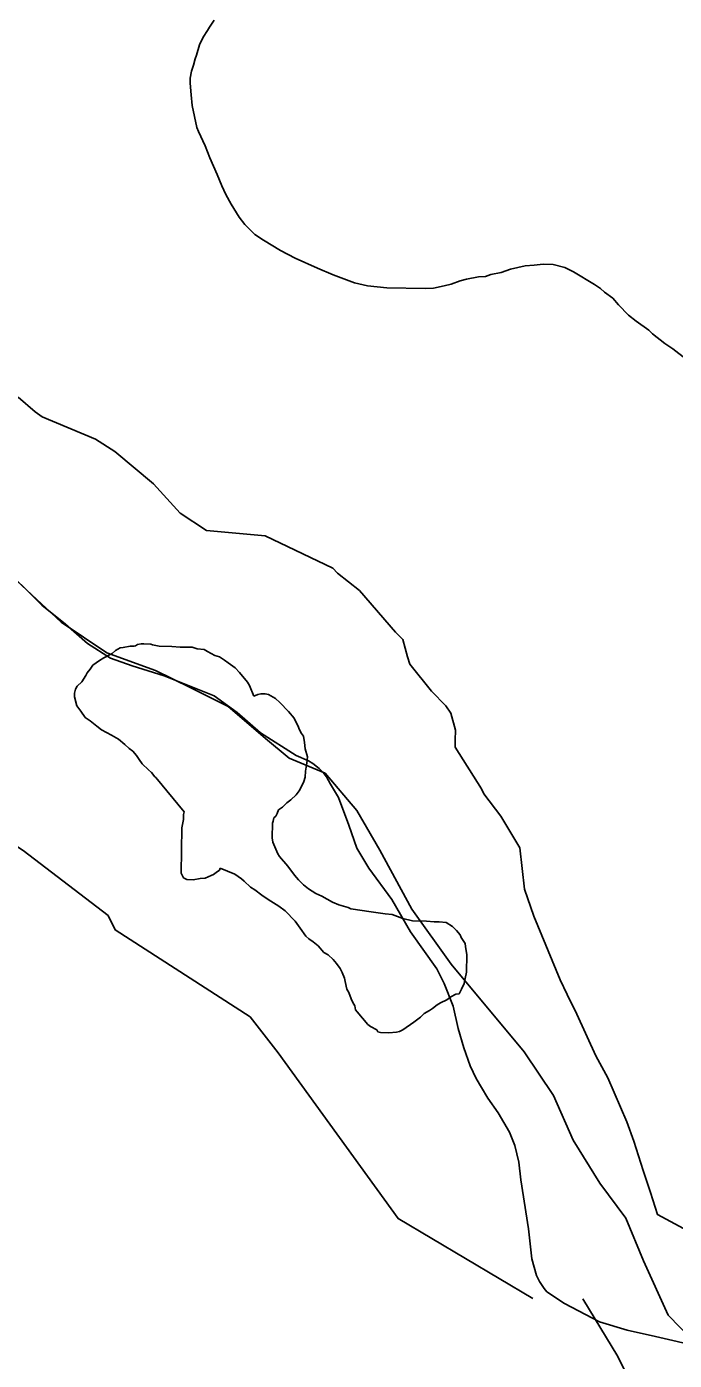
# Model space of a CAD drawing. Extents: x 3192986 to 3230865, y 867483 to 892886.
# Drawn here: x 3213899 to 3214907, y 886481 to 888554 of the extents above; entities that cross this region are included whole.
import ezdxf

# ---------------------------------------------------------------- set-up
doc = ezdxf.new("R2010")
doc.units = 0
for name, color, linetype in [('V-ROAD-CNTR', 7, 'Continuous'), ('V-SITE-VEGE', 7, 'Continuous'), ('V-TOPO-SHOR', 7, 'Continuous')]:
    doc.layers.add(name, color=color, linetype=linetype)

msp = doc.modelspace()

# ---------------------------------------------------------------- linework, layer by layer
at = {"layer": 'V-ROAD-CNTR'}
for points in [[(3213857, 887719.5), (3213923, 887655.1), (3213959.8, 887625.1), (3213994, 887595.1), (3214029.8, 887572.6), (3214063.7, 887560.7), (3214113.3, 887545.2), (3214190.9, 887514), (3214227, 887488.2), (3214263, 887456.6), (3214318.9, 887421.4), (3214337.8, 887412.8), (3214344.6, 887409), (3214354.5, 887400.9), (3214360.8, 887394.7), (3214366, 887388), (3214372.1, 887376.7), (3214384.3, 887356.2), (3214400.6, 887313.1), (3214412.9, 887277), (3214432, 887246), (3214467.3, 887197.4), (3214496.6, 887147.2), (3214537.8, 887089.6), (3214549, 887066.8), (3214562.7, 887031.6), (3214570.7, 886996.7), (3214579.8, 886967.1), (3214589.5, 886939), (3214598.8, 886919.2), (3214606.8, 886905.3), (3214616.7, 886888.5), (3214633.2, 886866), (3214650.7, 886835.6), (3214658.8, 886815), (3214665, 886789.4), (3214668.1, 886761.5), (3214680.3, 886685.6), (3214685.1, 886638.8), (3214692.5, 886612.8), (3214697.3, 886603.7), (3214704.7, 886592.7), (3214708.8, 886587.9), (3214736.3, 886569.4), (3214790.8, 886541.1), (3214833.6, 886528), (3214877.8, 886518), (3214947.4, 886502.4)], [(3213884.1, 887692.8), (3213953, 887628.7), (3214024.3, 887580.7), (3214099.7, 887553.1), (3214153.6, 887527.1), (3214213, 887497.2), (3214271, 887447.7), (3214307.9, 887417), (3214363.6, 887393.8), (3214413, 887335.6), (3214448.9, 887274), (3214498.6, 887182.3), (3214559.7, 887097), (3214673.3, 886960.8), (3214718.9, 886893), (3214749.6, 886823.5), (3214791.4, 886756.3), (3214831.5, 886702.4), (3214859.1, 886635.8), (3214897.3, 886551.6), (3214934.5, 886513.5)]]:
    msp.add_lwpolyline(points, dxfattribs=at)
at = {"layer": 'V-SITE-VEGE'}
for p, q in [((3214191.1, 888564.2), (3214183.6, 888553.3)), ((3214174.2, 888537.8), (3214168.5, 888525.9)), ((3214180.7, 888547.8), (3214174.2, 888537.8)), ((3214183.6, 888553.3), (3214180.7, 888547.8)), ((3214168.5, 888525.9), (3214163.6, 888509.5)), ((3214161.7, 888504), (3214158.8, 888493.9)), ((3214163.6, 888509.5), (3214161.7, 888504)), ((3214155.9, 888484.8), (3214154, 888473.8)), ((3214158.8, 888493.9), (3214155.9, 888484.8)), ((3214154, 888473.8), (3214153.8, 888466.4)), ((3214153.8, 888466.4), (3214155.4, 888448.1)), ((3214155.4, 888448.1), (3214157, 888431.5)), ((3214157, 888431.5), (3214163.9, 888397.4)), ((3214163.9, 888397.4), (3214166.5, 888390.9)), ((3214166.5, 888390.9), (3214177.2, 888368.8)), ((3214177.2, 888368.8), (3214184.3, 888350.3)), ((3214184.3, 888350.3), (3214195.9, 888324.4)), ((3214195.9, 888324.4), (3214203, 888306.8)), ((3214203, 888306.8), (3214209.2, 888293)), ((3214209.2, 888293), (3214217.3, 888278.2)), ((3214217.3, 888278.2), (3214229.8, 888257.8)), ((3214229.8, 888257.8), (3214238.9, 888246.6)), ((3214238.9, 888246.6), (3214254.3, 888230.8)), ((3214254.3, 888230.8), (3214267.9, 888222.3)), ((3214267.9, 888222.3), (3214294.3, 888206.3)), ((3214294.3, 888206.3), (3214317.1, 888194.1)), ((3214317.1, 888194.1), (3214351.8, 888178.9)), ((3214689, 888183.2), (3214702.8, 888184.9)), ((3214702.8, 888184.9), (3214718.4, 888184.6)), ((3214351.8, 888178.9), (3214376.4, 888168.4)), ((3214376.4, 888168.4), (3214409.3, 888156)), ((3214583.9, 888161.8), (3214602.4, 888165.2)), ((3214602.4, 888165.2), (3214613.4, 888165.9)), ((3214613.4, 888165.9), (3214621.7, 888168.6)), ((3214621.7, 888168.6), (3214637.4, 888172)), ((3214637.4, 888172), (3214652.1, 888177.3)), ((3214652.1, 888177.3), (3214675.2, 888182.5)), ((3214675.2, 888182.5), (3214689, 888183.2)), ((3214718.4, 888184.6), (3214736.7, 888179.8)), ((3214736.7, 888179.8), (3214750.4, 888173.1)), ((3214750.4, 888173.1), (3214783.1, 888153.4)), ((3214409.3, 888156), (3214429.5, 888151.1)), ((3214429.5, 888151.1), (3214459.7, 888147.9)), ((3214459.7, 888147.9), (3214519.4, 888147.1)), ((3214519.4, 888147.1), (3214532.3, 888147.8)), ((3214532.3, 888147.8), (3214548.9, 888151.2)), ((3214548.9, 888151.2), (3214559.9, 888153.8)), ((3214559.9, 888153.8), (3214573.8, 888159.1)), ((3214573.8, 888159.1), (3214583.9, 888161.8)), ((3214783.1, 888153.4), (3214792.2, 888146.8)), ((3214792.2, 888146.8), (3214798.6, 888141.2)), ((3214798.6, 888141.2), (3214811.3, 888131.9)), ((3214811.3, 888131.9), (3214820.3, 888121.6)), ((3214820.3, 888121.6), (3214835.7, 888105.8)), ((3214835.7, 888105.8), (3214847.5, 888096.4)), ((3214847.5, 888096.4), (3214867.5, 888082.4)), ((3214867.5, 888082.4), (3214873, 888076.8)), ((3214873, 888076.8), (3214892.1, 888061.8)), ((3214892.1, 888061.8), (3214904.8, 888053.4)), ((3214904.8, 888053.4), (3214925.7, 888037.4)), ((3214037.7, 887584.5), (3214032.6, 887579.7)), ((3214044.7, 887588.4), (3214037.7, 887584.5)), ((3214049.7, 887589.3), (3214044.7, 887588.4)), ((3214060.6, 887591.1), (3214049.7, 887589.3)), ((3214066.6, 887591), (3214060.6, 887591.1)), ((3214068.6, 887591.9), (3214066.6, 887591)), ((3214071.6, 887593.9), (3214068.6, 887591.9)), ((3214077.6, 887594.8), (3214071.6, 887593.9)), ((3214081.5, 887594.7), (3214077.6, 887594.8)), ((3214092.4, 887594.5), (3214081.5, 887594.7)), ((3214095.4, 887593.4), (3214092.4, 887594.5)), ((3214105.3, 887591.3), (3214095.4, 887593.4)), ((3214125.1, 887590.9), (3214105.3, 887591.3)), ((3214138, 887589.7), (3214125.1, 887590.9)), ((3214156.9, 887589.4), (3214138, 887589.7)), ((3214164.8, 887587.2), (3214156.9, 887589.4)), ((3214175.7, 887586.1), (3214164.8, 887587.2)), ((3214180.6, 887583), (3214175.7, 887586.1)), ((3214012.6, 887569.1), (3214002.5, 887561.4)), ((3214019.6, 887573), (3214012.6, 887569.1)), ((3214032.6, 887579.7), (3214019.6, 887573)), ((3214192.4, 887576.8), (3214180.6, 887583)), ((3214199.3, 887574.7), (3214192.4, 887576.8)), ((3214207.1, 887569.6), (3214199.3, 887574.7)), ((3214213, 887565.5), (3214207.1, 887569.6)), ((3214223.8, 887557.4), (3214213, 887565.5)), ((3213991.3, 887545.7), (3213985.2, 887535.9)), ((3213993.4, 887549.6), (3213991.3, 887545.7)), ((3213998.4, 887555.5), (3213993.4, 887549.6)), ((3214002.5, 887561.4), (3213998.4, 887555.5)), ((3214230.6, 887550.3), (3214223.8, 887557.4)), ((3214243.2, 887535.2), (3214230.6, 887550.3)), ((3213975.1, 887524.1), (3213974, 887518.2)), ((3213978.1, 887529), (3213975.1, 887524.1)), ((3213985.2, 887535.9), (3213978.1, 887529)), ((3214246.1, 887530.2), (3214243.2, 887535.2)), ((3214252.8, 887513.2), (3214246.1, 887530.2)), ((3213974, 887518.2), (3213973.9, 887512.2)), ((3213973.9, 887512.2), (3213977.6, 887498.3)), ((3214258.8, 887516.1), (3214252.8, 887513.2)), ((3214263.8, 887517), (3214258.8, 887516.1)), ((3214270.7, 887516.9), (3214263.8, 887517)), ((3214275.6, 887515.8), (3214270.7, 887516.9)), ((3214286.4, 887509.6), (3214275.6, 887515.8)), ((3214293.3, 887503.6), (3214286.4, 887509.6)), ((3214306.9, 887489.4), (3214293.3, 887503.6)), ((3213977.6, 887498.3), (3213983.4, 887490.2)), ((3213983.4, 887490.2), (3213990.2, 887480.2)), ((3213990.2, 887480.2), (3213998, 887475.1)), ((3214315.7, 887479.4), (3214306.9, 887489.4)), ((3213998, 887475.1), (3214008.8, 887467)), ((3214008.8, 887467), (3214015.6, 887460.9)), ((3214015.6, 887460.9), (3214031.4, 887452.7)), ((3214322.4, 887465.3), (3214315.7, 887479.4)), ((3214323.3, 887462.3), (3214322.4, 887465.3)), ((3214327.2, 887455.3), (3214323.3, 887462.3)), ((3214031.4, 887452.7), (3214042.2, 887446.5)), ((3214042.2, 887446.5), (3214051.9, 887438.4)), ((3214330.1, 887451.3), (3214327.2, 887455.3)), ((3214331.9, 887441.3), (3214330.1, 887451.3)), ((3214332.7, 887431.4), (3214331.9, 887441.3)), ((3214051.9, 887438.4), (3214058.8, 887432.3)), ((3214058.8, 887432.3), (3214064.7, 887428.2)), ((3214064.7, 887428.2), (3214070.5, 887421.2)), ((3214070.5, 887421.2), (3214074.4, 887415.2)), ((3214336.5, 887419.4), (3214332.7, 887431.4)), ((3214335.3, 887409.5), (3214336.5, 887419.4)), ((3214074.4, 887415.2), (3214079.2, 887408.1)), ((3214079.2, 887408.1), (3214089, 887399)), ((3214089, 887399), (3214093.8, 887395)), ((3214333.1, 887396.7), (3214335.3, 887409.5)), ((3214093.8, 887395), (3214098.7, 887387.9)), ((3214098.7, 887387.9), (3214100.6, 887386.9)), ((3214100.6, 887386.9), (3214144.4, 887333.5)), ((3214325.7, 887371), (3214330.8, 887380.8)), ((3214330.8, 887380.8), (3214332.9, 887387.7)), ((3214332.9, 887387.7), (3214333.1, 887396.7)), ((3214310.4, 887352.4), (3214318.5, 887360.2)), ((3214318.5, 887360.2), (3214323.6, 887366.1)), ((3214323.6, 887366.1), (3214325.7, 887371)), ((3214289.2, 887330.9), (3214291.3, 887336.9)), ((3214291.3, 887336.9), (3214297.3, 887340.7)), ((3214297.3, 887340.7), (3214304.4, 887347.6)), ((3214304.4, 887347.6), (3214310.4, 887352.4)), ((3214143.2, 887321.6), (3214140.9, 887308.8)), ((3214143.3, 887329.6), (3214143.2, 887321.6)), ((3214144.4, 887333.5), (3214143.3, 887329.6)), ((3214281.6, 887293.4), (3214282, 887316.2)), ((3214282, 887316.2), (3214283.1, 887319.1)), ((3214283.1, 887319.1), (3214284.1, 887324.1)), ((3214284.1, 887324.1), (3214287.2, 887327)), ((3214287.2, 887327), (3214289.2, 887330.9)), ((3214140.9, 887308.8), (3214139.7, 887238.3)), ((3214282.5, 887286.4), (3214281.6, 887293.4)), ((3214285.3, 887279.4), (3214282.5, 887286.4)), ((3214290.1, 887268.4), (3214285.3, 887279.4)), ((3214293, 887264.4), (3214290.1, 887268.4)), ((3214305.6, 887249.3), (3214293, 887264.4)), ((3214139.7, 887238.3), (3214141.6, 887234.3)), ((3214141.6, 887234.3), (3214143.5, 887231.3)), ((3214143.5, 887231.3), (3214148.4, 887228.3)), ((3214177.3, 887230.7), (3214186.3, 887234.5)), ((3214186.3, 887234.5), (3214190.3, 887236.4)), ((3214190.3, 887236.4), (3214194.3, 887239.3)), ((3214194.3, 887239.3), (3214199.3, 887243.2)), ((3214199.3, 887243.2), (3214200.4, 887246.2)), ((3214200.4, 887246.2), (3214223, 887236.8)), ((3214223, 887236.8), (3214233.8, 887229.7)), ((3214316.3, 887235.2), (3214305.6, 887249.3)), ((3214322.1, 887228.1), (3214316.3, 887235.2)), ((3214148.4, 887228.3), (3214158.4, 887228.1)), ((3214158.4, 887228.1), (3214169.3, 887229.9)), ((3214169.3, 887229.9), (3214177.3, 887230.7)), ((3214233.8, 887229.7), (3214237.7, 887225.7)), ((3214237.7, 887225.7), (3214247.5, 887216.6)), ((3214247.5, 887216.6), (3214254.4, 887212.5)), ((3214254.4, 887212.5), (3214265.1, 887204.3)), ((3214329.9, 887220.1), (3214322.1, 887228.1)), ((3214337.8, 887214), (3214329.9, 887220.1)), ((3214349.5, 887206.8), (3214337.8, 887214)), ((3214265.1, 887204.3), (3214274.9, 887197.2)), ((3214274.9, 887197.2), (3214291.6, 887187)), ((3214358.4, 887202.7), (3214349.5, 887206.8)), ((3214375.1, 887193.4), (3214358.4, 887202.7)), ((3214385, 887189.3), (3214375.1, 887193.4)), ((3214291.6, 887187), (3214301.4, 887179.9)), ((3214301.4, 887179.9), (3214317, 887163.7)), ((3214399.8, 887185.1), (3214385, 887189.3)), ((3214403.7, 887183), (3214399.8, 887185.1)), ((3214435.4, 887178.5), (3214403.7, 887183)), ((3214457.2, 887175.1), (3214435.4, 887178.5)), ((3214468.1, 887173.9), (3214457.2, 887175.1)), ((3214484.8, 887167.7), (3214468.1, 887173.9)), ((3214317, 887163.7), (3214324.8, 887152.7)), ((3214324.8, 887152.7), (3214333.5, 887140.6)), ((3214499.6, 887164.4), (3214484.8, 887167.7)), ((3214521.5, 887164), (3214499.6, 887164.4)), ((3214533.4, 887162.8), (3214521.5, 887164)), ((3214541.3, 887162.7), (3214533.4, 887162.8)), ((3214552.2, 887161.5), (3214541.3, 887162.7)), ((3214562, 887155.4), (3214552.2, 887161.5)), ((3214567.9, 887149.3), (3214562, 887155.4)), ((3214573.7, 887142.3), (3214567.9, 887149.3)), ((3214333.5, 887140.6), (3214338.4, 887136.5)), ((3214338.4, 887136.5), (3214345.2, 887131.5)), ((3214345.2, 887131.5), (3214353, 887125.4)), ((3214575.6, 887138.3), (3214573.7, 887142.3)), ((3214581.4, 887129.2), (3214575.6, 887138.3)), ((3214582.3, 887124.3), (3214581.4, 887129.2)), ((3214353, 887125.4), (3214361.8, 887115.3)), ((3214361.8, 887115.3), (3214368.7, 887111.2)), ((3214368.7, 887111.2), (3214376.5, 887104.1)), ((3214584.1, 887111.3), (3214582.3, 887124.3)), ((3214583.6, 887084.5), (3214584.1, 887111.3)), ((3214376.5, 887104.1), (3214381.3, 887098.1)), ((3214381.3, 887098.1), (3214387.2, 887090)), ((3214387.2, 887090), (3214390, 887084)), ((3214390, 887084), (3214393.8, 887075)), ((3214393.8, 887075), (3214394.7, 887070)), ((3214394.7, 887070), (3214397.5, 887058.1)), ((3214576.1, 887057.9), (3214580.3, 887066.7)), ((3214580.3, 887066.7), (3214581.4, 887074.6)), ((3214581.4, 887074.6), (3214583.6, 887084.5)), ((3214397.5, 887058.1), (3214400.4, 887053.1)), ((3214400.4, 887053.1), (3214404.2, 887043.1)), ((3214553, 887041.4), (3214559.1, 887046.3)), ((3214559.1, 887046.3), (3214567.1, 887050.1)), ((3214567.1, 887050.1), (3214572.1, 887051)), ((3214572.1, 887051), (3214574.1, 887053.9)), ((3214574.1, 887053.9), (3214576.1, 887057.9)), ((3214404.2, 887043.1), (3214407.1, 887037.1)), ((3214407.1, 887037.1), (3214409.9, 887032)), ((3214409.9, 887032), (3214410.8, 887026.1)), ((3214410.8, 887026.1), (3214413.8, 887023)), ((3214517.9, 887020.2), (3214525.9, 887025)), ((3214525.9, 887025), (3214531, 887027.9)), ((3214531, 887027.9), (3214538, 887033.7)), ((3214538, 887033.7), (3214543, 887036.6)), ((3214543, 887036.6), (3214553, 887041.4)), ((3214413.8, 887023), (3214430.3, 887002.9)), ((3214484.7, 886995), (3214501.8, 887006.6)), ((3214501.8, 887006.6), (3214511.9, 887014.3)), ((3214511.9, 887014.3), (3214517.9, 887020.2)), ((3214430.3, 887002.9), (3214434.2, 886999.8)), ((3214434.2, 886999.8), (3214444, 886994.7)), ((3214444, 886994.7), (3214445.9, 886991.7)), ((3214445.9, 886991.7), (3214449.9, 886990.6)), ((3214449.9, 886990.6), (3214462.8, 886990.4)), ((3214462.8, 886990.4), (3214474.7, 886991.2)), ((3214474.7, 886991.2), (3214479.7, 886992.1)), ((3214479.7, 886992.1), (3214484.7, 886995))]:
    msp.add_line(p, q, dxfattribs=at)
at = {"layer": 'V-TOPO-SHOR'}
for points in [[(3213886.1, 887978.3), (3213912.4, 887955.3), (3213923.6, 887947.6), (3214006.6, 887912.7), (3214036.7, 887893.5), (3214096.8, 887843.7), (3214138, 887797.9), (3214179.4, 887770.9), (3214270.2, 887762.5), (3214375.7, 887712.2), (3214383.2, 887704.6), (3214417, 887677.8), (3214473.2, 887612.8), (3214484.5, 887601.4), (3214491.8, 887574.8), (3214495.4, 887563.4), (3214529.1, 887521.4), (3214551.6, 887498.5), (3214559.1, 887487), (3214566.4, 887460.5), (3214566.2, 887445.3), (3214566.1, 887434), (3214607.1, 887369.2), (3214610.9, 887361.6), (3214637, 887327.2), (3214666.8, 887277.7), (3214673.8, 887213.3), (3214688.5, 887171.5), (3214729.2, 887072.6), (3214740.3, 887049.8), (3214755.2, 887019.4), (3214784.9, 886954.7), (3214803.5, 886920.4), (3214833.1, 886852), (3214844.1, 886821.6), (3214858.8, 886776), (3214869.9, 886741.8), (3214880.9, 886707.6), (3214967.5, 886661.4)], [(3214687, 886577.4), (3214477.2, 886701.6), (3214290.9, 886958.9), (3214247, 887014.9), (3214037.3, 887150.2), (3214026.4, 887172.5), (3213938.2, 887240), (3213894.1, 887273.8), (3213772.7, 887352.7), (3213618.2, 887454.2), (3213430.3, 887556), (3213408.3, 887578.4), (3213253.4, 887635.5), (3212743.5, 887740.4), (3212155.2, 887779.5)], [(3216238.3, 885062.7), (3216150.6, 885174.7), (3216095.6, 885230.7), (3215952.1, 885321), (3215885.7, 885343.9), (3215808.2, 885377.9), (3215719.7, 885412.1), (3215620.2, 885457.5), (3215598.3, 885491.1), (3215554.4, 885547), (3215533.1, 885636.1), (3215489.5, 885725.4), (3215391.4, 885915.2), (3215369.5, 885948.7), (3215072, 886196), (3214929, 886330.7), (3214863, 886397.9), (3214819.4, 886487.2), (3214764.8, 886576.6)]]:
    msp.add_lwpolyline(points, dxfattribs=at)

doc.saveas('drawing.dxf')
